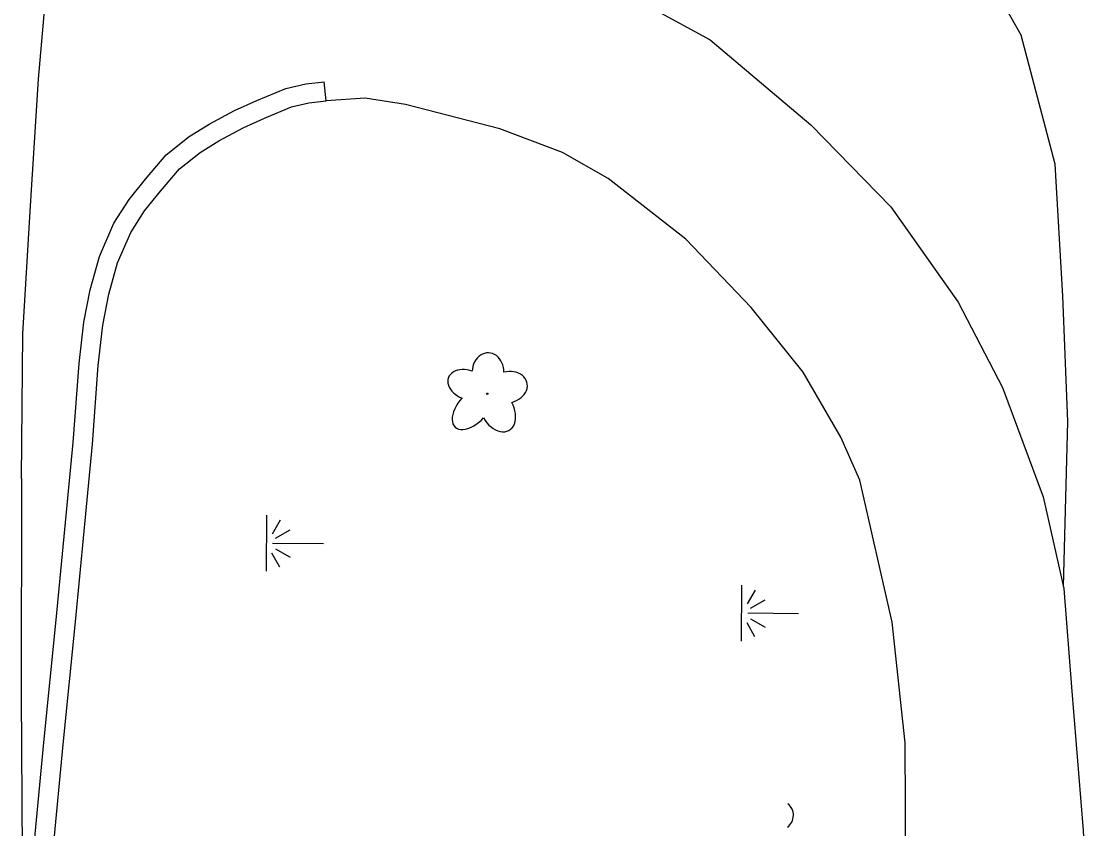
# Model space of a CAD drawing. Extents: x 588843 to 2552415, y 180129 to 269402.
# Drawn here: x 593554.1 to 593692.4, y 186587.4 to 186692.3 of the extents above; entities that cross this region are included whole.
import ezdxf

# ---------------------------------------------------------------- set-up
doc = ezdxf.new("R2010")
doc.units = 0
for name, color, linetype in [('Default', 7, 'Continuous'), ('E_DRN', 7, 'Continuous'), ('E_DWY', 7, 'Continuous'), ('E_LAND_Vegetation', 7, 'Continuous'), ('E_RDWY_Gravel', 7, 'Continuous'), ('E_WTR_Wetland', 7, 'Continuous')]:
    doc.layers.add(name, color=color, linetype=linetype)

# ---------------------------------------------------------------- blocks, each defined once
blk = doc.blocks.new('CULV2')
at = {"layer": 'E_DRN'}
blk.add_arc((19.7, 14.8), 24.6, 216.8699, 323.1301, dxfattribs=at)
blk = doc.blocks.new('DTRE')
at = {"layer": 'Default'}
blk.add_circle((-0.18, 0), 0.183, dxfattribs=at)
for centre, major_axis, ratio in [((-1.87, 5.32), (1.36, -4.98), 0.782863), ((4.06, 2.74), (-5.27, -2.93), 0.691916), ((-5.87, 0.15), (4.93, -0.12), 0.832022), ((3.54, -3.71), (-5.01, 4.58), 0.560249), ((-2.49, -5.24), (1.8, 4.86), 0.716896)]:
    blk.add_ellipse(centre, major_axis=major_axis, ratio=ratio, start_param=1.570796, end_param=4.712389, dxfattribs=at)
blk = doc.blocks.new('MAR')
at = {"layer": 'Default'}
for p, q in [((-0.02, 14.83), (-0.02, 1.62)), ((-1.37, 2.38), (-3.54, 6.17)), ((1.39, 2.38), (3.55, 6.17)), ((-6.08, 3.52), (-2.46, 1.46)), ((6.1, 3.52), (2.47, 1.46)), ((-7.33, 0), (7.23, 0))]:
    blk.add_line(p, q, dxfattribs=at)

msp = doc.modelspace()

# ---------------------------------------------------------------- linework, layer by layer
at = {"layer": 'E_DWY'}
for points in [[(593591.77, 186720.72), (593593.36, 186722.65), (593597.85, 186719.78), (593603.23, 186716.86), (593610.4, 186714.07), (593608.97, 186710.3), (593607.96, 186704.52), (593631.13, 186696.7), (593643.55, 186689.9), (593656.66, 186678.88), (593667.04, 186668.23), (593675.78, 186655.81), (593681.53, 186644.73), (593686.85, 186630.53), (593689.52, 186618.63), (593690.53, 186605.83), (593692.03, 186587.19), (593692.36, 186580.89), (593691.77, 186554.75), (593691.75, 186552.08)], [(593689.46, 186618.9), (593690.05, 186640.35), (593689.39, 186656.62), (593688.37, 186673.75), (593683.95, 186690.5), (593678.43, 186700.33)], [(593554.5, 186567.57), (593554.68, 186571.4), (593555, 186576.82), (593555.74, 186585.34), (593557, 186598.62), (593558.6, 186614.55), (593559.73, 186626.32), (593560.82, 186637.59), (593561.56, 186647.85), (593562.18, 186653.24), (593562.99, 186657.43), (593564.21, 186661.76), (593566.07, 186666.08), (593568.06, 186669.16), (593570.21, 186671.82), (593572.87, 186674.95), (593575.87, 186677.33), (593578.47, 186678.94), (593581.76, 186680.71), (593584.65, 186682.04), (593588.42, 186683.58), (593591.01, 186684.2), (593593.41, 186684.46)], [(593668.2, 186555.38), (593668.98, 186582.08), (593668.9, 186598.59), (593667.2, 186614.25), (593663.03, 186632.69), (593660.55, 186638.29), (593655.64, 186646.72), (593648.91, 186655.15), (593640.42, 186664.01), (593630.3, 186671.88), (593624.39, 186675.27), (593616.24, 186678.33), (593603.99, 186681.5), (593598.75, 186682.32), (593593.68, 186681.98), (593593.41, 186684.46)], [(593556.99, 186567.78), (593557.17, 186571.26), (593557.49, 186576.64), (593558.23, 186585.12), (593559.48, 186598.38), (593561.09, 186614.31), (593562.22, 186626.08), (593563.31, 186637.38), (593564.05, 186647.62), (593564.66, 186652.86), (593565.42, 186656.85), (593566.57, 186660.93), (593568.28, 186664.9), (593570.09, 186667.69), (593572.13, 186670.23), (593574.61, 186673.14), (593577.31, 186675.28), (593579.72, 186676.77), (593582.88, 186678.47), (593585.64, 186679.75), (593589.18, 186681.19), (593591.44, 186681.73), (593593.68, 186681.98)]]:
    msp.add_lwpolyline(points, dxfattribs=at)
at = {"layer": 'E_RDWY_Gravel'}
for points in [[(593554.08, 186632.93), (593554.25, 186651.72), (593555.26, 186668.34), (593556.3, 186684.78), (593557.36, 186697.17)], [(593554.08, 186632.93), (593554.06, 186604.68), (593554.2, 186577.5), (593554.5, 186567.57)]]:
    msp.add_lwpolyline(points, dxfattribs=at)

# ---------------------------------------------------------------- block references
at = {"layer": 'E_DRN', "xscale": 0.0768970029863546, "yscale": 0.07689700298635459, "rotation": 88.79875781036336}
msp.add_blockref('CULV2', (593653.6, 186587.65), dxfattribs=at)
at = {"layer": 'E_LAND_Vegetation', "xscale": 0.5, "yscale": 0.5, "rotation": -90.39883281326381}
msp.add_blockref('DTRE', (593614.6, 186643.85), dxfattribs=at)
at = {"layer": 'E_WTR_Wetland', "xscale": 0.5, "yscale": 0.5, "rotation": -90.39883281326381}
for p in [(593585.91, 186624.49), (593647.63, 186615.41)]:
    msp.add_blockref('MAR', p, dxfattribs=at)

doc.saveas('drawing.dxf')
